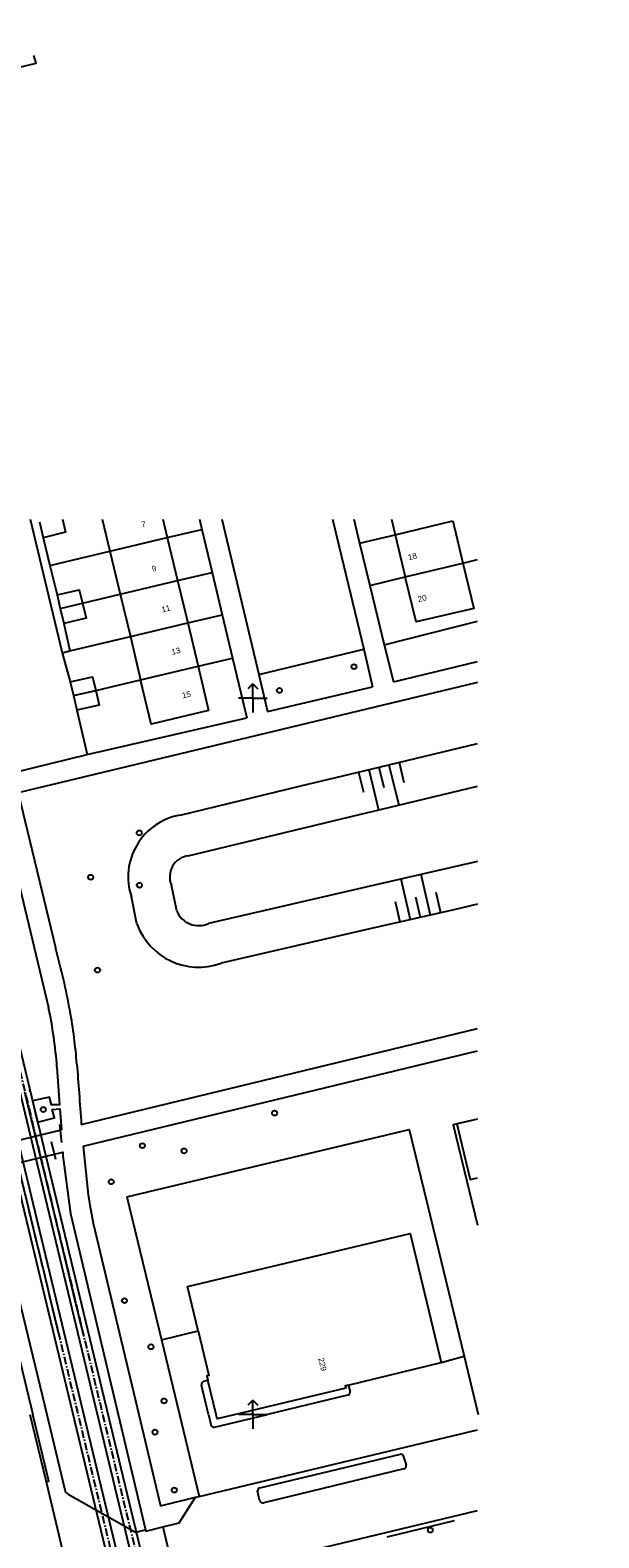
# Model space of a CAD drawing. Header units: millimetres. Extents: x 96940 to 101272, y 432237 to 434659.
# Tile 385 of 398: x 97569 to 97648, y 433683 to 433893. Entities that reach past the tile are written whole.
import ezdxf

# ---------------------------------------------------------------- set-up
doc = ezdxf.new("R2010")
doc.units = ezdxf.units.MM
doc.linetypes.add('ACAD_ISO02W100', pattern=[15, 12, -3])
doc.linetypes.add('CENTER', pattern=[35.225022, 22.015639, -4.403128, 4.403128, -4.403128])
for name, color, linetype in [('As', 2, 'ACAD_ISO02W100'), ('Ondergrond_Nieuw_IP', 8, 'Continuous'), ('R_BN_T_B_Spoor', 1, 'Continuous'), ('R_BN_T_N_Hartspoor', 1, 'CENTER')]:
    doc.layers.add(name, color=color, linetype=linetype)
doc.styles.add('DSV_ARIAL', font='arial.ttf')

# ---------------------------------------------------------------- blocks, each defined once
blk = doc.blocks.new('BOOM')
at = {"color": 0}
blk.add_circle((0, 0), 0.35, dxfattribs=at)
blk = doc.blocks.new('NUTSKAST')
at = {"color": 0}
blk.add_circle((0, 0), 0.35, dxfattribs=at)

msp = doc.modelspace()

# ---------------------------------------------------------------- linework, layer by layer
at = {"layer": 'As'}
for points in [[(97568.14828, 433745.05058, 0), (97569.40437, 433739.83937, 0), (97570.73112, 433734.32746, 0), (97572.34498, 433727.6235, 0), (97573.70517, 433721.95572, 0), (97575.15345, 433715.92569, 0), (97576.30405, 433711.15372, 0)], [(97566.17173, 433739.20795, 0), (97567.26295, 433734.68325, 0), (97567.96996, 433731.7341, 0), (97568.4963, 433729.53361, 0), (97569.73757, 433724.37477, 0), (97570.77056, 433720.07548, 0), (97572.00102, 433714.9422, 0), (97572.8882, 433711.26828, 0)]]:
    msp.add_polyline3d(points, dxfattribs=at)
at = {"layer": 'Ondergrond_Nieuw_IP'}
for p, q in [((97600, 433800), (97598, 433800)), ((97600, 433802), (97599.29289, 433801.29289)), ((97600, 433802), (97600.70711, 433801.29289)), ((97600, 433800), (97600, 433802)), ((97600, 433800), (97600, 433798)), ((97600, 433800), (97602, 433800)), ((97600, 433702), (97599.29289, 433701.29289)), ((97600, 433702), (97600.70711, 433701.29289)), ((97600, 433700), (97600, 433702)), ((97600, 433700), (97598, 433700)), ((97600, 433700), (97598, 433700)), ((97600, 433700), (97602, 433700)), ((97600, 433700), (97600, 433698)), ((97600, 433700), (97602, 433700))]:
    msp.add_line(p, q, dxfattribs=at)
for points in [[(97538.21787, 433934.887), (97538.166, 433933.908), (97538.192, 433932.254), (97538.417, 433930.589), (97549.629, 433883.823), (97569.74, 433888.678), (97569.45, 433889.75)], [(97546.073, 433862.952), (97554.245, 433828.725), (97551.808, 433828.128), (97551.439, 433829.972), (97548.656, 433829.305), (97549.827, 433824.515), (97552.544, 433825.184), (97551.962, 433827.546), (97554.419, 433828.117), (97571.48, 433756.834)], [(97533.861, 433847.039), (97548.662, 433785.729), (97569.305, 433700)], [(97568.93162, 433824.9967), (97573.41, 433806.34)], [(97570.22, 433824.61), (97570.76, 433822.4)], [(97573.42752, 433824.9967), (97573.87, 433823.16), (97570.76, 433822.4)], [(97578.97538, 433824.9967), (97580.04, 433820.54)], [(97587.43264, 433824.9967), (97588.05, 433822.43)], [(97588.05, 433822.43), (97592.873, 433823.568)], [(97592.533, 433824.9967), (97592.873, 433823.568)], [(97592.873, 433823.568), (97594.307, 433817.549)], [(97595.64524, 433824.9967), (97600.83, 433803.31)], [(97611.09578, 433824.9967), (97615.45, 433806.85)], [(97614.06563, 433824.9967), (97614.882, 433821.628)], [(97619.3179, 433824.9967), (97619.84, 433822.83)], [(97619.84, 433822.83), (97627.87, 433824.75)], [(97627.87, 433824.75), (97629.28, 433818.87)], [(97570.76, 433822.4), (97571.683, 433818.541)], [(97580.04, 433820.54), (97588.05, 433822.43)], [(97588.05, 433822.43), (97589.49, 433816.41)], [(97614.882, 433821.628), (97619.84, 433822.83)], [(97614.882, 433821.628), (97616.306, 433815.749)], [(97619.84, 433822.83), (97621.25, 433816.95)], [(97571.683, 433818.541), (97580.04, 433820.54)], [(97580.04, 433820.54), (97581.48, 433814.51)], [(97629.28, 433818.87), (97631.30932, 433819.35686)], [(97571.683, 433818.541), (97572.67, 433814.41)], [(97589.49, 433816.41), (97594.307, 433817.549)], [(97594.307, 433817.549), (97595.714, 433811.639)], [(97616.306, 433815.749), (97621.25, 433816.95)], [(97621.25, 433816.95), (97629.28, 433818.87)], [(97629.28, 433818.87), (97630.81, 433812.54), (97622.77, 433810.64), (97621.25, 433816.95)], [(97572.67, 433814.41), (97575.78, 433815.15), (97576.23, 433813.27)], [(97581.48, 433814.51), (97589.49, 433816.41)], [(97589.49, 433816.41), (97590.9, 433810.5)], [(97616.306, 433815.749), (97618.32, 433807.44)], [(97572.67, 433814.41), (97573.12, 433812.51)], [(97573.12, 433812.51), (97576.23, 433813.27)], [(97576.23, 433813.27), (97576.72, 433811.18), (97573.61, 433810.45)], [(97576.23, 433813.27), (97581.48, 433814.51)], [(97581.48, 433814.51), (97582.9, 433808.6)], [(97573.12, 433812.51), (97573.61, 433810.45)], [(97590.9, 433810.5), (97595.714, 433811.639)], [(97595.714, 433811.639), (97597.152, 433805.6)], [(97618.32, 433807.44), (97631.30932, 433810.75493)], [(97618.32, 433807.44), (97631.30932, 433810.75493)], [(97573.61, 433810.45), (97574.48, 433806.61)], [(97574.48, 433806.61), (97582.9, 433808.6)], [(97582.9, 433808.6), (97590.9, 433810.5)], [(97582.9, 433808.6), (97584.34, 433802.56)], [(97590.9, 433810.5), (97592.35, 433804.46)], [(97573.41, 433806.34), (97574.48, 433806.61)], [(97573.41, 433806.34), (97574.52, 433802.27)], [(97573.41, 433806.34), (97574.52, 433802.27)], [(97600.83, 433803.31), (97615.45, 433806.85)], [(97615.45, 433806.85), (97616.7, 433801.6)], [(97618.32, 433807.44), (97619.6, 433802.28)], [(97584.34, 433802.56), (97592.35, 433804.46)], [(97592.35, 433804.46), (97593.82, 433798.3), (97585.82, 433796.38), (97584.34, 433802.56)], [(97592.35, 433804.46), (97597.152, 433805.6)], [(97597.152, 433805.6), (97599.14, 433797.25)], [(97619.6, 433802.28), (97631.30932, 433805.1235)], [(97631.30932, 433802.17729), (97567.24, 433786.78)], [(97574.52, 433802.27), (97577.64, 433803), (97578.08, 433801.09)], [(97574.52, 433802.27), (97574.97, 433800.36)], [(97578.08, 433801.09), (97584.34, 433802.56)], [(97600.83, 433803.31), (97602.05, 433798.13)], [(97574.97, 433800.36), (97578.08, 433801.09)], [(97574.97, 433800.36), (97575.44, 433798.33)], [(97578.08, 433801.09), (97578.56, 433799.05), (97575.44, 433798.33)], [(97602.05, 433798.13), (97616.7, 433801.6)], [(97575.44, 433798.33), (97576.86, 433792.15)], [(97575.44, 433798.33), (97576.86, 433792.15)], [(97576.86, 433792.15), (97599.14, 433797.25)], [(97589.86, 433783.68), (97606.7, 433787.748), (97616.43, 433790.098), (97631.30932, 433793.6924)], [(97566.63, 433789.64), (97576.86, 433792.15)], [(97614.74403, 433789.69126), (97615.42476, 433786.87229)], [(97616.15351, 433790.03163), (97617.51498, 433784.39369)], [(97617.563, 433790.372), (97618.24373, 433787.55303)], [(97618.97249, 433790.71237), (97620.33395, 433785.07442)], [(97620.38197, 433791.05273), (97621.06271, 433788.23376)], [(97590.99, 433777.99), (97610.009, 433782.583), (97613.899, 433783.522), (97617.79, 433784.462), (97631.30932, 433787.72687)], [(97567.24, 433786.78), (97572.46, 433765.17)], [(97631.30932, 433777.18164), (97616.962, 433773.873), (97593.79, 433768.53)], [(97624.78896, 433769.72866), (97623.4863, 433775.38048)], [(97589.37, 433770.3), (97588.62, 433773.9)], [(97621.96304, 433769.07734), (97620.66039, 433774.72916)], [(97626.20191, 433770.05432), (97625.55059, 433772.88024)], [(97583.82, 433768.48), (97583.04, 433772.27)], [(97631.30932, 433771.23145), (97628.01, 433770.471), (97616.318, 433767.777), (97595.55, 433762.99)], [(97620.55009, 433768.75168), (97619.89876, 433771.57759)], [(97623.376, 433769.403), (97622.72468, 433772.22891)], [(97576.06, 433740.48), (97631.30932, 433753.87966)], [(97576.3, 433737.45), (97631.30932, 433750.74972)], [(97572.667, 433748.464), (97573.03, 433743.247), (97571.891, 433743.202), (97571.612, 433744.302), (97569.25, 433743.784), (97569.93, 433740.812), (97572.307, 433741.388), (97572.011, 433742.569), (97573.08, 433742.648), (97573.279, 433739.713)], [(97562.285, 433737.083), (97573.279, 433739.713)], [(97573.344, 433737.983), (97573.073, 433740.49)], [(97582.43, 433730.36), (97621.79, 433739.77), (97625.877, 433722.916), (97629.466, 433708.113)], [(97572.498, 433735.605), (97571.91, 433738.048)], [(97576.3, 433737.45), (97577, 433730.64), (97577.265, 433729.212)], [(97562.995, 433734.125), (97573.462, 433736.636), (97573.5, 433736.11), (97574.53, 433728.07), (97581.196, 433700)], [(97562.995, 433734.125), (97571.228, 433700)], [(97577.265, 433729.212), (97577.73, 433726.7), (97584.074, 433700)], [(97582.43, 433730.36), (97587.238, 433710.399)], [(97592.354, 433711.679), (97590.87, 433717.86), (97621.94, 433725.28), (97626.24, 433707.24)], [(97587.238, 433710.399), (97592.354, 433711.679)], [(97587.238, 433710.399), (97592.354, 433711.679)], [(97587.238, 433710.399), (97592.354, 433711.679)], [(97592.354, 433711.679), (97593.85, 433705.45), (97593.56, 433705.39), (97593.706, 433704.779)], [(97587.238, 433710.399), (97589.742, 433700)], [(97626.24, 433707.24), (97629.466, 433708.113)], [(97626.24, 433707.24), (97629.466, 433708.113)], [(97626.24, 433707.24), (97629.466, 433708.113)], [(97629.466, 433708.113), (97631.433, 433700)], [(97613.307, 433704.104), (97626.24, 433707.24)], [(97593.788, 433700), (97592.84, 433704.09)], [(97593.16, 433704.64), (97593.706, 433704.779)], [(97594.854, 433700), (97593.706, 433704.779)], [(97613.307, 433704.104), (97612.88, 433704), (97612.96, 433703.68), (97597.554, 433700)], [(97613.307, 433704.104), (97613.55, 433703.22)], [(97613.21, 433702.68), (97602.014, 433700)], [(97568.87, 433700), (97571.135, 433690.596)], [(97571.135, 433690.596), (97571.546, 433690.695), (97569.305, 433700)], [(97571.228, 433700), (97573.765, 433689.485)], [(97581.196, 433700), (97585.023, 433683.889)], [(97584.074, 433700), (97587.11, 433687.22)], [(97589.742, 433700), (97592.5, 433688.55)], [(97593.788, 433700), (97594.12, 433698.57)], [(97594.66, 433698.24), (97602.014, 433700)], [(97597.554, 433700), (97595, 433699.39), (97594.854, 433700)], [(97592.5, 433688.55), (97631.30932, 433697.84376)], [(97600.982, 433689.767), (97620.596, 433694.431)], [(97620.906, 433694.337), (97621.391, 433692.945)], [(97571.135, 433690.596), (97576.706, 433667.289)], [(97621.038, 433692.379), (97601.52, 433687.653)], [(97574.211, 433688.879), (97583.599, 433683.544), (97585.023, 433683.889)], [(97587.11, 433687.22), (97592.007, 433688.428)], [(97587.45, 433684.291), (97589.73, 433684.85), (97592.007, 433688.428)], [(97592.007, 433688.428), (97592.5, 433688.55)], [(97600.935, 433688.023), (97600.661, 433689.317)], [(97589.277, 433676.497), (97631.30932, 433686.59085)], [(97585.023, 433683.889), (97585.063, 433683.705), (97587.45, 433684.291)], [(97587.45, 433684.291), (97589.277, 433676.497)], [(97618.74, 433682.89), (97628.13, 433685.21)]]:
    msp.add_lwpolyline(points, dxfattribs=at)
at = {"layer": 'Ondergrond_Nieuw_IP', "ltscale": 0.5}
for points in [[(97631.30932, 433741.24462), (97627.93721, 433740.43428), (97631.30932, 433726.40183)], [(97631.30932, 433741.24462), (97628.44077, 433740.55529), (97629.14174, 433737.63833), (97630.31002, 433732.77674), (97631.30932, 433733.01687)]]:
    msp.add_lwpolyline(points, dxfattribs=at)
at = {"layer": 'Ondergrond_Nieuw_IP'}
for centre, radius, start, end in [((97591.35468, 433775.04337), 8.76501, 99.8184975, 198.4461825), ((97591.35967, 433775.04413), 2.96898, 97.1525806, 202.6660867), ((97592.43242, 433771.60516), 9.1619, 199.944158, 289.893769), ((97592.44277, 433771.56948), 3.32467, 202.447398, 293.9050905), ((97083.03974, 433639.36261), 505.33127, 13.901478, 14.4159932), ((97491.42337, 433741.46678), 84.38414, 10.1379717, 13.2237359), ((97513.17418, 433744.29613), 59.63863, 4.0074017, 12.135867), ((97502.74801, 433743.35641), 72.90383, 4.3688481, 10.2426709), ((98256.33675, 433799.25975), 682.7558, 184.22910997, 184.56830074), ((98062.19783, 433776.94154), 487.50326, 183.770883, 184.2892943), ((97593.27117, 433704.20723), 0.44682, 104.4067251, 195.210029), ((97613.11129, 433703.11919), 0.45014, 282.6668685, 12.9416636), ((97594.55815, 433698.68015), 0.45178, 194.111649, 283.0292198), ((97620.66052, 433694.0856), 0.35137, 45.6823193, 100.5803654), ((97620.90477, 433692.85517), 0.49446, 285.6317588, 10.4667309), ((97574.67383, 433689.68675), 0.93095, 192.516217, 240.1879571), ((97601.10469, 433689.33999), 0.44429, 106.0311203, 182.9658217), ((97601.41287, 433688.13108), 0.48994, 192.7447092, 282.6303335)]:
    msp.add_arc(centre, radius, start, end, dxfattribs=at)
at = {"layer": 'R_BN_T_B_Spoor'}
for p, q in [((97542.80563, 433847.56189), (97638.76706, 433448.53874)), ((97544.20085, 433847.89743), (97640.16228, 433448.87428)), ((97539.9755, 433845.21687), (97635.55854, 433447.76712)), ((97541.37072, 433845.55241), (97636.95376, 433448.10266)), ((97568.79595, 433745.19934), (97568.99041, 433745.24611))]:
    msp.add_line(p, q, dxfattribs=at)
at = {"layer": 'R_BN_T_N_Hartspoor', "ltscale": 0.05}
for p, q in [((97539.08834, 433866.08753), (97648.25387, 433412.15962)), ((97644.79464, 433412.43045), (97536.14153, 433864.22768))]:
    msp.add_line(p, q, dxfattribs=at)

# ---------------------------------------------------------------- block references
at = {"layer": 'Ondergrond_Nieuw_IP'}
for name, p in [('BOOM', (97614.09, 433804.4)), ('BOOM', (97603.7, 433801.08)), ('BOOM', (97584.14, 433781.2)), ('BOOM', (97577.37, 433775)), ('BOOM', (97584.17, 433773.88)), ('BOOM', (97578.32, 433762.04)), ('NUTSKAST', (97570.759, 433742.566)), ('BOOM', (97603.03, 433742.08)), ('BOOM', (97584.58, 433737.52)), ('BOOM', (97590.39, 433736.8)), ('BOOM', (97580.23, 433732.48)), ('BOOM', (97582.08, 433715.88)), ('BOOM', (97585.77, 433709.44)), ('BOOM', (97587.6, 433701.88)), ('BOOM', (97586.34, 433697.52)), ('BOOM', (97589.03, 433689.44)), ('BOOM', (97624.75, 433683.84))]:
    msp.add_blockref(name, p, dxfattribs=at)

# ---------------------------------------------------------------- texts
at = {"layer": 'Ondergrond_Nieuw_IP', "style": 'DSV_ARIAL'}
for s, rotation, p in [('7', 13.827795, (97584.55, 433823.84)), ('18', 13.827795, (97621.75, 433819.24)), ('9', 13.827795, (97586, 433817.64)), ('11', 13.827795, (97587.35, 433811.96)), ('20', 13.827795, (97623.1, 433813.4)), ('13', 13.827795, (97588.75, 433806.04)), ('15', 12.354827, (97590.2, 433799.96)), ('229', 283.647238, (97609.1, 433707.8))]:
    msp.add_text(s, height=0.8, rotation=rotation, dxfattribs=at).set_placement(p)

doc.saveas('drawing.dxf')
